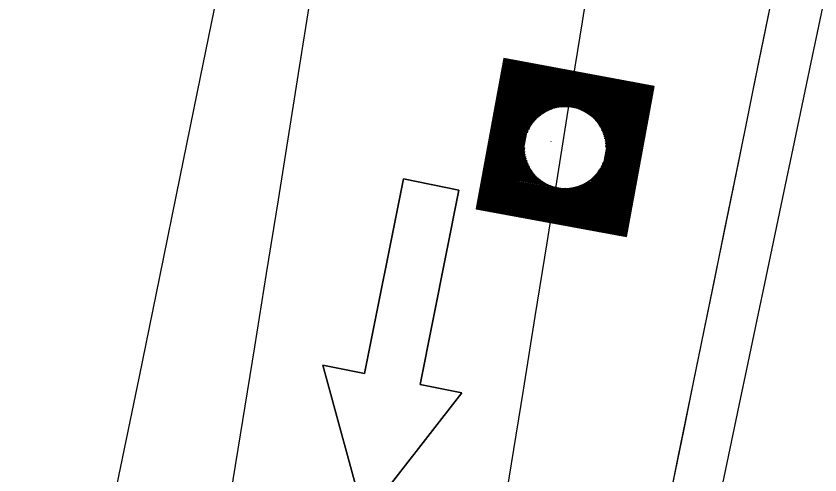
# Model space of a CAD drawing. Extents: x 14104283 to 14120882, y 8635219 to 8671666.
# Drawn here: x 14107866.18 to 14107901.63, y 8639538.76 to 8639559 of the extents above; entities that cross this region are included whole.
import ezdxf

# ---------------------------------------------------------------- set-up
doc = ezdxf.new("R2010")
doc.units = 0
for name, color, linetype in [('Cell', 7, 'Continuous'), ('dsnCellElements', 7, 'Continuous'), ('dsnNonPlotable', 7, 'Continuous'), ('dsnPaintPlaceBrokenLineWhite', 7, 'Continuous'), ('dsnPaintPlaceEdgeLineLeftYellow', 7, 'Continuous'), ('dsnPaintPlaceEdgeLineRightWhite', 7, 'Continuous'), ('dsnPaintRemoveDoubleCenterLineYellow', 7, 'Continuous'), ('dsnShadingPaved', 7, 'Continuous'), ('dsnStdLabel', 7, 'Continuous'), ('dsnStgShadingPrevPav', 7, 'Continuous')]:
    doc.layers.add(name, color=color, linetype=linetype)

msp = doc.modelspace()

# ---------------------------------------------------------------- linework, layer by layer
at = {"layer": 'Cell'}
msp.add_lwpolyline([(14107883.262, 8639551.818), (14107885.713, 8639551.327), (14107883.998, 8639542.747), (14107885.836, 8639542.379), (14107881.546, 8639536.864), (14107879.707, 8639543.605), (14107881.546, 8639543.237)], close=True, dxfattribs=at)
msp.add_lwpolyline([(14107881.546, 8639543.237), (14107879.707, 8639543.605), (14107881.546, 8639536.864), (14107885.836, 8639542.379), (14107883.998, 8639542.747), (14107885.713, 8639551.327), (14107883.262, 8639551.818), (14107881.546, 8639543.237)], dxfattribs=at)
at = {"layer": 'dsnCellElements'}
msp.add_circle((14107890.396, 8639553.198), 1.815, dxfattribs=at)
at = {"layer": 'dsnNonPlotable'}
msp.add_line((14107889.765, 8639553.476), (14107889.764, 8639553.472), dxfattribs=at)
at = {"layer": 'dsnPaintPlaceBrokenLineWhite'}
msp.add_arc((14101471.577, 8640578.084), 6500, 347.6102117, 351.3259889, dxfattribs=at)
at = {"layer": 'dsnPaintPlaceEdgeLineLeftYellow'}
msp.add_arc((14088910.944, 8643520.525), 19430.018, 347.6454697, 348.764283, dxfattribs=at)
at = {"layer": 'dsnPaintPlaceEdgeLineRightWhite'}
msp.add_arc((14101471.577, 8640578.084), 6488, 347.6102117, 351.3259889, dxfattribs=at)
at = {"layer": 'dsnPaintRemoveDoubleCenterLineYellow'}
msp.add_arc((14089669.259, 8643291.433), 18640.114, 347.5462626, 348.776036, dxfattribs=at)
at = {"layer": 'dsnShadingPaved'}
for centre, radius, start, end in [((14089678.7, 8643364.108), 18628, 347.714933, 348.7760361), ((14089678.7, 8643364.108), 18640, 347.714933, 348.7760361), ((14088910.944, 8643520.525), 19430.018, 347.6454697, 348.764283), ((14101471.577, 8640578.084), 6488, 347.6102117, 351.3259889), ((14101471.577, 8640578.084), 6500, 347.6102117, 351.3259889)]:
    msp.add_arc(centre, radius, start, end, dxfattribs=at)
at = {"layer": 'dsnStdLabel'}
for points in [[(14107893.098, 8639549.273), (14107894.321, 8639555.9), (14107887.695, 8639557.122), (14107886.472, 8639550.496), (14107893.098, 8639549.273)], [(14107893.095, 8639549.274), (14107894.317, 8639555.897), (14107887.697, 8639557.118), (14107886.476, 8639550.499), (14107893.099, 8639549.277)], [(14107893.091, 8639549.275), (14107894.312, 8639555.894), (14107887.7, 8639557.114), (14107886.48, 8639550.502), (14107893.1, 8639549.28)], [(14107893.083, 8639549.431), (14107894.27, 8639555.865), (14107887.729, 8639557.072), (14107886.523, 8639550.531), (14107893.106, 8639549.316)], [(14107893.054, 8639549.473), (14107894.228, 8639555.836), (14107887.759, 8639557.029), (14107886.565, 8639550.56), (14107893.113, 8639549.352)], [(14107893.025, 8639549.516), (14107894.186, 8639555.806), (14107887.788, 8639556.987), (14107886.607, 8639550.589), (14107893.119, 8639549.388)], [(14107892.996, 8639549.558), (14107894.143, 8639555.777), (14107887.817, 8639556.945), (14107886.649, 8639550.618), (14107893.083, 8639549.431)], [(14107892.967, 8639549.6), (14107894.101, 8639555.748), (14107887.846, 8639556.902), (14107886.692, 8639550.647), (14107893.054, 8639549.473)], [(14107892.937, 8639549.643), (14107894.059, 8639555.719), (14107887.875, 8639556.86), (14107886.734, 8639550.676), (14107893.025, 8639549.516)], [(14107892.908, 8639549.685), (14107894.016, 8639555.69), (14107887.904, 8639556.818), (14107886.776, 8639550.706), (14107892.996, 8639549.558)], [(14107892.879, 8639549.727), (14107893.974, 8639555.661), (14107887.933, 8639556.776), (14107886.819, 8639550.735), (14107892.967, 8639549.6)], [(14107892.85, 8639549.769), (14107893.932, 8639555.632), (14107887.962, 8639556.733), (14107886.861, 8639550.764), (14107892.937, 8639549.643)], [(14107892.821, 8639549.812), (14107893.89, 8639555.603), (14107887.991, 8639556.691), (14107886.903, 8639550.793), (14107892.908, 8639549.685)], [(14107892.792, 8639549.854), (14107893.847, 8639555.574), (14107888.021, 8639556.649), (14107886.945, 8639550.822), (14107892.879, 8639549.727)], [(14107892.763, 8639549.896), (14107893.805, 8639555.544), (14107888.05, 8639556.606), (14107886.988, 8639550.851), (14107892.85, 8639549.769)], [(14107892.734, 8639549.939), (14107893.763, 8639555.515), (14107888.079, 8639556.564), (14107887.03, 8639550.88), (14107892.821, 8639549.812)], [(14107892.705, 8639549.981), (14107893.72, 8639555.486), (14107888.108, 8639556.522), (14107887.072, 8639550.909), (14107892.792, 8639549.854)], [(14107892.675, 8639550.023), (14107893.678, 8639555.457), (14107888.137, 8639556.48), (14107887.115, 8639550.938), (14107892.763, 8639549.896)], [(14107892.646, 8639550.065), (14107893.636, 8639555.428), (14107888.166, 8639556.437), (14107887.157, 8639550.968), (14107892.734, 8639549.939)], [(14107892.617, 8639550.108), (14107893.594, 8639555.399), (14107888.195, 8639556.395), (14107887.199, 8639550.997), (14107892.705, 8639549.981)], [(14107892.588, 8639550.15), (14107893.551, 8639555.37), (14107888.224, 8639556.353), (14107887.241, 8639551.026), (14107892.675, 8639550.023)], [(14107892.559, 8639550.192), (14107893.509, 8639555.341), (14107888.253, 8639556.31), (14107887.284, 8639551.055), (14107892.646, 8639550.065)], [(14107892.53, 8639550.235), (14107893.467, 8639555.312), (14107888.283, 8639556.268), (14107887.326, 8639551.084), (14107892.617, 8639550.108)], [(14107892.501, 8639550.277), (14107893.424, 8639555.282), (14107888.312, 8639556.226), (14107887.368, 8639551.113), (14107892.588, 8639550.15)], [(14107892.472, 8639550.319), (14107893.382, 8639555.253), (14107888.341, 8639556.184), (14107887.411, 8639551.142), (14107892.559, 8639550.192)], [(14107892.443, 8639550.361), (14107893.34, 8639555.224), (14107888.37, 8639556.141), (14107887.453, 8639551.171), (14107892.53, 8639550.235)], [(14107892.414, 8639550.404), (14107893.298, 8639555.195), (14107888.399, 8639556.099), (14107887.495, 8639551.2), (14107892.501, 8639550.277)], [(14107892.384, 8639550.446), (14107893.255, 8639555.166), (14107888.428, 8639556.057), (14107887.537, 8639551.23), (14107892.472, 8639550.319)], [(14107892.355, 8639550.488), (14107893.213, 8639555.137), (14107888.457, 8639556.014), (14107887.58, 8639551.259), (14107892.443, 8639550.361)], [(14107892.326, 8639550.53), (14107893.171, 8639555.108), (14107888.486, 8639555.972), (14107887.622, 8639551.288), (14107892.414, 8639550.404)], [(14107892.297, 8639550.573), (14107893.128, 8639555.079), (14107888.515, 8639555.93), (14107887.664, 8639551.317), (14107892.384, 8639550.446)], [(14107892.268, 8639550.615), (14107893.086, 8639555.05), (14107888.545, 8639555.888), (14107887.707, 8639551.346), (14107892.355, 8639550.488)], [(14107892.239, 8639550.657), (14107893.044, 8639555.02), (14107888.574, 8639555.845), (14107887.749, 8639551.375), (14107892.326, 8639550.53)], [(14107892.21, 8639550.7), (14107893.002, 8639554.991), (14107888.603, 8639555.803), (14107887.791, 8639551.404), (14107892.297, 8639550.573)], [(14107892.181, 8639550.742), (14107892.959, 8639554.962), (14107888.632, 8639555.761), (14107887.833, 8639551.433), (14107892.268, 8639550.615)], [(14107892.152, 8639550.784), (14107892.917, 8639554.933), (14107888.661, 8639555.718), (14107887.876, 8639551.462), (14107892.239, 8639550.657)], [(14107892.122, 8639550.826), (14107892.875, 8639554.904), (14107888.69, 8639555.676), (14107887.918, 8639551.492), (14107892.21, 8639550.7)], [(14107892.093, 8639550.869), (14107892.832, 8639554.875), (14107888.719, 8639555.634), (14107887.96, 8639551.521), (14107892.181, 8639550.742)], [(14107892.064, 8639550.911), (14107892.79, 8639554.846), (14107888.748, 8639555.592), (14107888.003, 8639551.55), (14107892.152, 8639550.784)], [(14107892.035, 8639550.953), (14107892.748, 8639554.817), (14107888.777, 8639555.549), (14107888.045, 8639551.579), (14107892.122, 8639550.826)], [(14107892.006, 8639550.996), (14107892.706, 8639554.788), (14107888.807, 8639555.507), (14107888.087, 8639551.608), (14107892.093, 8639550.869)], [(14107891.977, 8639551.038), (14107892.663, 8639554.758), (14107888.836, 8639555.465), (14107888.129, 8639551.637), (14107892.064, 8639550.911)], [(14107891.948, 8639551.08), (14107892.621, 8639554.729), (14107888.865, 8639555.422), (14107888.172, 8639551.666), (14107892.035, 8639550.953)], [(14107891.919, 8639551.122), (14107892.579, 8639554.7), (14107888.894, 8639555.38), (14107888.214, 8639551.695), (14107892.006, 8639550.996)], [(14107891.89, 8639551.165), (14107892.536, 8639554.671), (14107888.923, 8639555.338), (14107888.256, 8639551.724), (14107891.977, 8639551.038)], [(14107891.86, 8639551.207), (14107892.494, 8639554.642), (14107888.952, 8639555.296), (14107888.299, 8639551.754), (14107891.948, 8639551.08)], [(14107890.383, 8639554.995), (14107888.981, 8639555.253), (14107888.723, 8639553.851)], [(14107890.227, 8639554.987), (14107889.01, 8639555.211), (14107888.786, 8639553.995)], [(14107890.109, 8639554.971), (14107889.039, 8639555.169), (14107888.842, 8639554.099)], [(14107890.01, 8639554.953), (14107889.069, 8639555.126), (14107888.895, 8639554.185)], [(14107889.925, 8639554.932), (14107889.098, 8639555.084), (14107888.945, 8639554.257)], [(14107889.848, 8639554.909), (14107889.127, 8639555.042), (14107888.994, 8639554.321)], [(14107889.778, 8639554.885), (14107889.156, 8639555), (14107889.041, 8639554.378)], [(14107889.714, 8639554.86), (14107889.185, 8639554.957), (14107889.088, 8639554.429)], [(14107889.654, 8639554.834), (14107889.214, 8639554.915), (14107889.133, 8639554.475)], [(14107889.598, 8639554.807), (14107889.243, 8639554.873), (14107889.178, 8639554.518)], [(14107889.545, 8639554.78), (14107889.272, 8639554.83), (14107889.222, 8639554.558)], [(14107889.495, 8639554.752), (14107889.301, 8639554.788), (14107889.266, 8639554.594)], [(14107889.448, 8639554.724), (14107889.331, 8639554.746), (14107889.309, 8639554.628)], [(14107892.193, 8639553.211), (14107892.452, 8639554.613), (14107891.05, 8639554.872)], [(14107892.185, 8639553.367), (14107892.41, 8639554.584), (14107891.193, 8639554.808)], [(14107892.17, 8639553.485), (14107892.367, 8639554.555), (14107891.298, 8639554.752)], [(14107889.404, 8639554.695), (14107889.36, 8639554.704), (14107889.352, 8639554.66)], [(14107892.151, 8639553.584), (14107892.325, 8639554.526), (14107891.383, 8639554.699)], [(14107892.13, 8639553.67), (14107892.283, 8639554.496), (14107891.456, 8639554.649)], [(14107892.107, 8639553.746), (14107892.241, 8639554.467), (14107891.519, 8639554.6)], [(14107892.083, 8639553.816), (14107892.198, 8639554.438), (14107891.576, 8639554.553)], [(14107892.058, 8639553.881), (14107892.156, 8639554.409), (14107891.627, 8639554.507)], [(14107892.033, 8639553.94), (14107892.114, 8639554.38), (14107891.674, 8639554.461)], [(14107892.006, 8639553.996), (14107892.071, 8639554.351), (14107891.717, 8639554.416)], [(14107891.979, 8639554.049), (14107892.029, 8639554.322), (14107891.756, 8639554.372)], [(14107891.951, 8639554.099), (14107891.987, 8639554.293), (14107891.793, 8639554.328)], [(14107891.923, 8639554.146), (14107891.945, 8639554.264), (14107891.827, 8639554.285)], [(14107891.894, 8639554.19), (14107891.902, 8639554.234), (14107891.858, 8639554.243)], [(14107888.6, 8639553.185), (14107888.341, 8639551.783), (14107889.743, 8639551.524)], [(14107888.608, 8639553.028), (14107888.383, 8639551.812), (14107889.599, 8639551.587)], [(14107888.623, 8639552.91), (14107888.425, 8639551.841), (14107889.495, 8639551.644)], [(14107888.641, 8639552.812), (14107888.468, 8639551.87), (14107889.41, 8639551.696)], [(14107888.663, 8639552.726), (14107888.51, 8639551.899), (14107889.337, 8639551.746)], [(14107888.685, 8639552.649), (14107888.552, 8639551.928), (14107889.273, 8639551.795)], [(14107888.709, 8639552.579), (14107888.595, 8639551.957), (14107889.217, 8639551.843)], [(14107888.734, 8639552.515), (14107888.637, 8639551.986), (14107889.165, 8639551.889)], [(14107888.76, 8639552.455), (14107888.679, 8639552.016), (14107889.119, 8639551.934)], [(14107888.787, 8639552.399), (14107888.721, 8639552.045), (14107889.076, 8639551.979)], [(14107888.814, 8639552.346), (14107888.764, 8639552.074), (14107889.036, 8639552.023)], [(14107888.842, 8639552.297), (14107888.806, 8639552.103), (14107889, 8639552.067)], [(14107891.773, 8639551.334), (14107891.951, 8639552.296)], [(14107891.802, 8639551.292), (14107892.007, 8639552.401)], [(14107891.831, 8639551.249), (14107892.07, 8639552.544)], [(14107888.87, 8639552.25), (14107888.848, 8639552.132), (14107888.966, 8639552.11)], [(14107888.899, 8639552.205), (14107888.891, 8639552.161), (14107888.935, 8639552.153)], [(14107891.598, 8639551.588), (14107891.66, 8639551.92)], [(14107891.628, 8639551.545), (14107891.705, 8639551.967)], [(14107891.657, 8639551.503), (14107891.752, 8639552.018)], [(14107891.686, 8639551.461), (14107891.799, 8639552.075)], [(14107891.715, 8639551.418), (14107891.848, 8639552.138)], [(14107891.744, 8639551.376), (14107891.898, 8639552.211)], [(14107891.139, 8639551.562), (14107891.686, 8639551.461)], [(14107891.195, 8639551.588), (14107891.657, 8639551.503)], [(14107891.248, 8639551.615), (14107891.628, 8639551.545)], [(14107891.297, 8639551.643), (14107891.598, 8639551.588)], [(14107891.344, 8639551.671), (14107891.569, 8639551.63)], [(14107891.389, 8639551.7), (14107891.54, 8639551.672)], [(14107891.54, 8639551.672), (14107891.571, 8639551.838)], [(14107891.569, 8639551.63), (14107891.615, 8639551.877)], [(14107890.409, 8639551.401), (14107891.919, 8639551.122)], [(14107890.566, 8639551.409), (14107891.89, 8639551.165)], [(14107890.684, 8639551.424), (14107891.86, 8639551.207)], [(14107890.782, 8639551.443), (14107891.831, 8639551.249)], [(14107890.868, 8639551.464), (14107891.802, 8639551.292)], [(14107890.945, 8639551.487), (14107891.773, 8639551.334)], [(14107891.015, 8639551.511), (14107891.744, 8639551.376)], [(14107891.079, 8639551.536), (14107891.715, 8639551.418)]]:
    msp.add_lwpolyline(points, dxfattribs=at)
at = {"layer": 'dsnStgShadingPrevPav'}
for centre, radius, start, end in [((14098576.761, 8641447.78), 9456, 348.4493429, 351.6728455), ((14098576.761, 8641447.78), 9468, 347.8072551, 351.6728455), ((14098576.761, 8641447.78), 9468, 348.1945818, 351.6728455), ((14098576.761, 8641447.78), 9488, 348.2025245, 351.6728455), ((14098576.761, 8641447.78), 9488, 348.2025245, 351.6728455), ((14098576.761, 8641447.78), 9512, 348.1761969, 351.6535365), ((14098576.761, 8641447.78), 9512, 348.2120116, 351.6535365), ((14098576.761, 8641447.78), 9450, 348.2207777, 350.242299), ((14098576.761, 8641447.78), 9456, 348.4493429, 350.1957015), ((14089678.7, 8643364.108), 18616, 348.0148074, 348.7760361), ((14089678.7, 8643364.108), 18616, 348.0148074, 348.7760361), ((14089678.7, 8643364.108), 18628, 347.714997, 348.7760361)]:
    msp.add_arc(centre, radius, start, end, dxfattribs=at)

doc.saveas('drawing.dxf')
